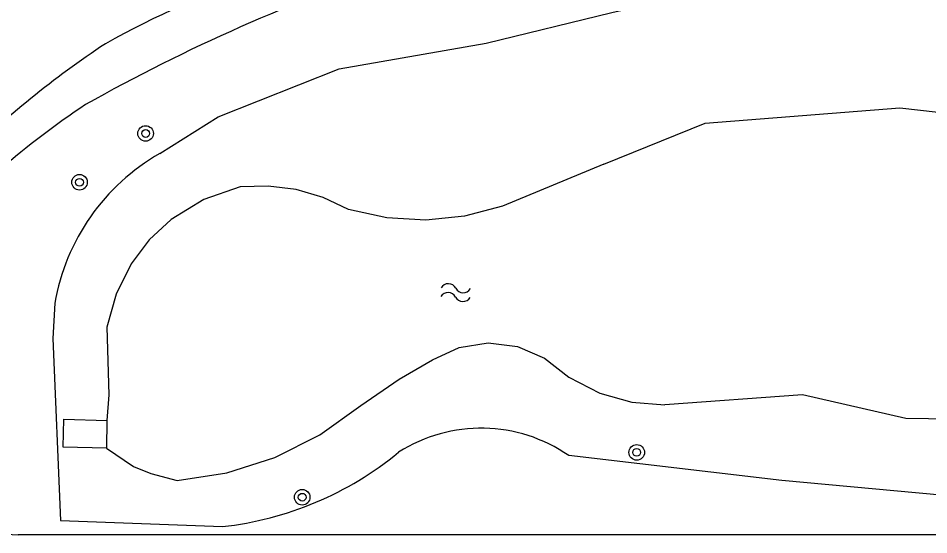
# Model space of a CAD drawing. Extents: x 132994 to 136000, y 393499 to 395512.
# Drawn here: x 133028.9 to 133075.67, y 395072.58 to 395099.14 of the extents above; entities that cross this region are included whole.
import ezdxf

# ---------------------------------------------------------------- set-up
doc = ezdxf.new("R2010")
doc.units = 0
for name, color, linetype in [('gg-knt-verharding', 7, 'Continuous'), ('gg-kntw-bovenkant insteek waterloop', 7, 'Continuous'), ('gg-kntw-waterlijn', 7, 'Continuous'), ('gg-kwrk-uitstroombak niveau min 01', 7, 'Continuous'), ('gt-symb-boom', 7, 'Continuous'), ('gt-symb-watersymbool', 7, 'Continuous')]:
    doc.layers.add(name, color=color, linetype=linetype)

# ---------------------------------------------------------------- blocks, each defined once
blk = doc.blocks.new('gt0-BOOM')
at = {"layer": 'gt-symb-boom'}
for radius in [0.4, 0.2]:
    blk.add_circle((0, 0), radius, dxfattribs=at)
blk = doc.blocks.new('gt0-WA')
at = {"layer": 'gt-symb-watersymbool'}
for centre, start, end in [((-0.323, 0.022), 28.0725, 151.9275), ((0.427, 0.422), 208.0725, 331.9275), ((-0.323, -0.428), 28.0725, 151.9275), ((0.427, -0.028), 208.0725, 331.9275)]:
    blk.add_arc(centre, 0.425, start, end, dxfattribs=at)

msp = doc.modelspace()

# ---------------------------------------------------------------- linework, layer by layer
at = {"layer": 'gg-knt-verharding'}
msp.add_line((133108.269, 395072.581), (133028.901, 395072.582), dxfattribs=at)
for centre, radius, start, end in [((133078.039, 395013.41), 93.246, 108.37689, 119.34041), ((133058.016, 395053.638), 50.593, 109.1975, 119.1376), ((133060.476, 395056.964), 49.031, 123.5447, 134.6553), ((133057.489, 395057.182), 45.158, 123.8282, 137.7801), ((133028.901, 395080.383), 7.801, 232.9974, 270.001)]:
    msp.add_arc(centre, radius, start, end, dxfattribs=at)
at = {"layer": 'gg-kntw-bovenkant insteek waterloop'}
for points in [[(133036.168, 395092.184), (133039.175, 395094.064), (133045.393, 395096.535), (133052.94, 395097.851), (133059.395, 395099.43), (133067.927, 395101.357), (133073.238, 395102.125), (133079.892, 395102.047), (133091.095, 395098.88), (133094.765, 395097.89), (133107.441, 395091.762), (133109.133, 395088.35), (133110.035, 395084.632), (133110.498, 395081.08), (133109.758, 395079.009), (133107.449, 395076.609), (133104.551, 395075.502), (133091.406, 395074.184), (133078.697, 395074.39), (133068.124, 395075.368), (133057.177, 395076.651)], [(133030.778, 395084.482), (133030.678, 395082.672), (133031.065, 395073.322), (133039.386, 395073.004)]]:
    msp.add_lwpolyline(points, dxfattribs=at)
for centre, radius, start, end in [((133041.696, 395082.578), 11.083, 119.9212, 170.1088), ((133052.677, 395070.18), 7.882, 55.1892, 122.5563), ((133037.498, 395090.11), 17.21, 276.2974, 309.461)]:
    msp.add_arc(centre, radius, start, end, dxfattribs=at)
at = {"layer": 'gg-kntw-waterlijn'}
for points in [[(133058.979, 395091.637), (133064.185, 395093.743), (133074.178, 395094.531), (133079.783, 395093.905), (133084.378, 395093.069), (133089.487, 395091.355), (133093.843, 395089.569), (133097.206, 395087.87), (133099.037, 395086.482), (133100.536, 395084.922), (133100.452, 395081.81), (133099.271, 395080.749), (133095.292, 395079.921), (133089.193, 395078.984), (133083.751, 395078.43), (133074.481, 395078.553), (133069.174, 395079.782), (133062.108, 395079.266)], [(133058.979, 395091.637), (133053.769, 395089.48), (133051.829, 395088.967), (133049.832, 395088.76), (133047.826, 395088.872), (133045.864, 395089.3), (133044.558, 395089.919), (133043.172, 395090.325), (133041.738, 395090.51), (133040.294, 395090.468), (133038.432, 395089.824), (133036.757, 395088.788), (133035.635, 395087.741), (133034.709, 395086.518), (133033.924, 395084.951), (133033.461, 395083.261), (133033.557, 395079.775), (133033.461, 395078.453)], [(133033.427, 395077.033), (133034.814, 395076.091), (133035.713, 395075.731), (133037.06, 395075.372), (133039.619, 395075.763), (133042.084, 395076.553), (133044.395, 395077.72), (133046.493, 395079.236), (133048.469, 395080.584), (133050.176, 395081.572), (133051.545, 395082.21), (133053.038, 395082.444), (133054.536, 395082.256), (133055.925, 395081.662), (133057.175, 395080.677), (133058.781, 395079.856), (133060.416, 395079.399), (133062.108, 395079.266)]]:
    msp.add_lwpolyline(points, dxfattribs=at)
at = {"layer": 'gg-kwrk-uitstroombak niveau min 01'}
msp.add_line((133033.461, 395078.453), (133033.427, 395077.033), dxfattribs=at)
msp.add_lwpolyline([(133033.427, 395077.033), (133031.212, 395077.085), (133031.246, 395078.525), (133033.461, 395078.453)], dxfattribs=at)

# ---------------------------------------------------------------- block references
at = {"layer": 'gt-symb-boom'}
for p, rotation in [((133035.444, 395093.213), -52.55716365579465), ((133032.05, 395090.704), -52.55716365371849)]:
    msp.add_blockref('gt0-BOOM', p, dxfattribs=dict(at, rotation=rotation))
for p in [(133060.667, 395076.818), (133043.486, 395074.513)]:
    msp.add_blockref('gt0-BOOM', p, dxfattribs=at)
at = {"layer": 'gt-symb-watersymbool', "rotation": -1.374834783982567}
msp.add_blockref('gt0-WA', (133051.315, 395085.035), dxfattribs=at)

doc.saveas('drawing.dxf')
